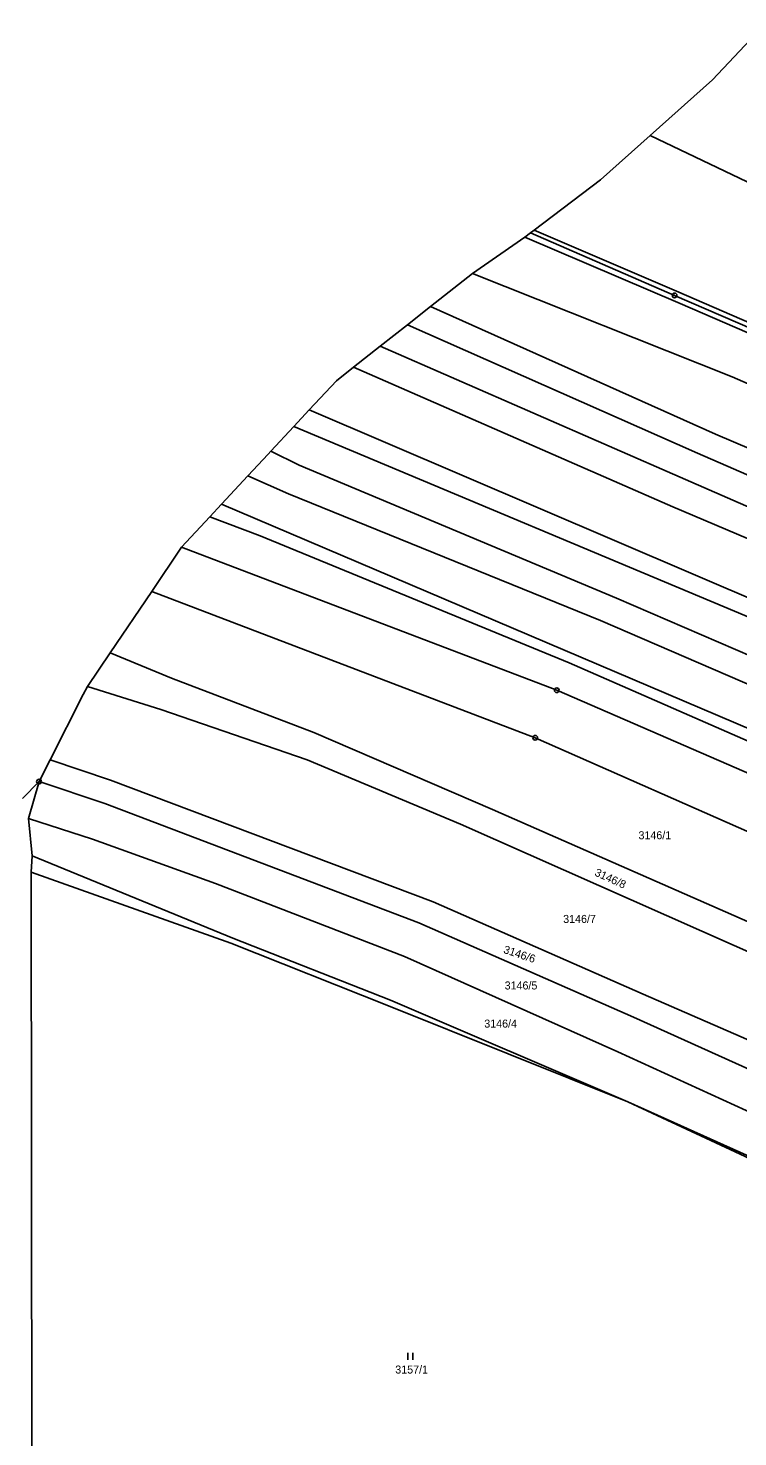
# Model space of a CAD drawing. Extents: x -593183 to -588034, y -1130415 to -1124994.
# Drawn here: x -592610.9 to -592460.1, y -1127457.4 to -1127158.1 of the extents above; entities that cross this region are included whole.
import ezdxf

# ---------------------------------------------------------------- set-up
doc = ezdxf.new("R2010")
doc.units = 0
for name, color, linetype in [('Vrstva 1', 7, 'Continuous'), ('Vrstva 13', 7, 'Continuous'), ('Vrstva 18', 7, 'Continuous'), ('Vrstva 24', 7, 'Continuous'), ('Vrstva 25', 7, 'Continuous'), ('Vrstva 4', 7, 'Continuous')]:
    doc.layers.add(name, color=color, linetype=linetype)

msp = doc.modelspace()

# ---------------------------------------------------------------- linework, layer by layer
at = {"layer": 'Vrstva 1'}
for p, q in [((-592478.73, -1127180.93), (-592445.08, -1127196.96)), ((-592472.32, -1127216.6), (-592505.36, -1127202.52)), ((-592504.19, -1127201.63), (-592473.53, -1127214.89)), ((-592516.46, -1127210.23), (-592461.28, -1127232.21)), ((-592473.53, -1127214.89), (-592372.77, -1127258.54)), ((-592525.42, -1127217.27), (-592464.84, -1127244.38)), ((-592373.24, -1127259.69), (-592472.32, -1127216.6)), ((-592530.33, -1127221.14), (-592468.66, -1127248.42)), ((-592536.09, -1127225.67), (-592471.18, -1127254.02)), ((-592473.9, -1127259.8), (-592541.81, -1127230.17)), ((-592461.28, -1127232.21), (-592377.15, -1127269.34)), ((-592551.22, -1127239.24), (-592391.05, -1127307.74)), ((-592554.46, -1127242.73), (-592399.52, -1127307.71)), ((-592464.84, -1127244.38), (-592380.82, -1127280.42)), ((-592559.38, -1127248.02), (-592553.34, -1127250.96)), ((-592468.66, -1127248.42), (-592382.96, -1127285.55)), ((-592553.34, -1127250.96), (-592485.86, -1127279.24)), ((-592564.24, -1127253.24), (-592555.57, -1127257.04)), ((-592471.18, -1127254.02), (-592384.94, -1127291.59)), ((-592555.57, -1127257.04), (-592489.24, -1127283.99)), ((-592327.46, -1127362.45), (-592569.82, -1127259.24)), ((-592473.9, -1127259.8), (-592387.64, -1127296.61)), ((-592572.35, -1127261.97), (-592561.63, -1127266)), ((-592561.63, -1127266), (-592495.94, -1127292.98)), ((-592578.33, -1127268.39), (-592498.58, -1127298.78)), ((-592584.68, -1127277.78), (-592503.16, -1127308.89)), ((-592485.86, -1127279.24), (-592394.69, -1127318.58)), ((-592489.24, -1127283.99), (-592396.49, -1127324.05)), ((-592593.5, -1127290.82), (-592580.45, -1127296.22)), ((-592495.94, -1127292.98), (-592400.68, -1127334.6)), ((-592580.45, -1127296.22), (-592550.19, -1127307.8)), ((-592598.34, -1127298), (-592582.76, -1127302.88)), ((-592498.58, -1127298.78), (-592402.5, -1127340.51)), ((-592582.76, -1127302.88), (-592551.62, -1127313.58)), ((-592550.19, -1127307.8), (-592512.24, -1127324.13)), ((-592503.16, -1127308.89), (-592406.24, -1127351.72)), ((-592606.28, -1127313.57), (-592593.43, -1127317.92)), ((-592551.62, -1127313.58), (-592519.06, -1127327.28)), ((-592593.43, -1127317.92), (-592524.83, -1127343.76)), ((-592608.63, -1127318.2), (-592610.83, -1127326.06)), ((-592608.63, -1127318.2), (-592594.67, -1127322.87)), ((-592594.67, -1127322.87), (-592527.87, -1127348.23)), ((-592512.24, -1127324.13), (-592410.42, -1127368.82)), ((-592610.83, -1127326.06), (-592597.24, -1127330.4)), ((-592610.83, -1127326.06), (-592610.05, -1127333.94)), ((-592519.06, -1127327.28), (-592416.03, -1127372.88)), ((-592597.24, -1127330.4), (-592571.12, -1127339.83)), ((-592610.05, -1127333.94), (-592610.31, -1127337.41)), ((-592610.05, -1127333.94), (-592567.45, -1127351.48)), ((-592610.31, -1127337.41), (-592610.06, -1127511.95)), ((-592571.12, -1127339.83), (-592530.91, -1127355.34)), ((-592524.83, -1127343.76), (-592480.19, -1127363.34)), ((-592527.87, -1127348.23), (-592482.24, -1127368.24)), ((-592567.45, -1127351.48), (-592533.91, -1127364.63)), ((-592530.91, -1127355.34), (-592485.56, -1127375.62)), ((-592483.48, -1127386.26), (-592533.91, -1127364.63)), ((-592480.19, -1127363.34), (-592420.17, -1127389.63)), ((-592482.24, -1127368.24), (-592422.62, -1127395.24)), ((-592485.56, -1127375.62), (-592425.42, -1127403.18)), ((-592483.48, -1127386.26), (-592427.49, -1127411.39)), ((-592445.82, -1127403.75), (-592483.48, -1127386.26))]:
    msp.add_line(p, q, dxfattribs=at)
at = {"layer": 'Vrstva 13'}
for p, q in [((-592455.15, -1127158.11), (-592465.47, -1127169.12)), ((-592478.73, -1127180.93), (-592465.47, -1127169.12)), ((-592489.28, -1127190.32), (-592478.73, -1127180.93)), ((-592503.4, -1127201.03), (-592489.28, -1127190.32)), ((-592504.19, -1127201.63), (-592503.4, -1127201.03)), ((-592505.36, -1127202.52), (-592516.46, -1127210.23)), ((-592505.36, -1127202.52), (-592504.19, -1127201.63)), ((-592525.42, -1127217.27), (-592516.46, -1127210.23)), ((-592530.33, -1127221.14), (-592525.42, -1127217.27)), ((-592536.09, -1127225.67), (-592530.33, -1127221.14)), ((-592541.81, -1127230.17), (-592536.09, -1127225.67)), ((-592545.42, -1127233.01), (-592541.81, -1127230.17)), ((-592551.22, -1127239.24), (-592545.42, -1127233.01)), ((-592554.46, -1127242.73), (-592551.22, -1127239.24)), ((-592559.38, -1127248.02), (-592554.46, -1127242.73)), ((-592564.24, -1127253.24), (-592559.92, -1127248.6)), ((-592559.92, -1127248.6), (-592559.38, -1127248.02)), ((-592569.82, -1127259.24), (-592564.24, -1127253.24)), ((-592572.35, -1127261.97), (-592569.82, -1127259.24)), ((-592578.33, -1127268.39), (-592572.35, -1127261.97)), ((-592584.68, -1127277.78), (-592578.33, -1127268.39)), ((-592584.68, -1127277.78), (-592593.5, -1127290.82)), ((-592598.34, -1127298), (-592593.5, -1127290.82)), ((-592606.28, -1127313.57), (-592599.21, -1127299.7)), ((-592599.21, -1127299.7), (-592598.34, -1127298)), ((-592608.63, -1127318.2), (-592606.28, -1127313.57)), ((-592608.63, -1127318.2), (-592612.15, -1127321.78))]:
    msp.add_line(p, q, dxfattribs=at)
at = {"layer": 'Vrstva 24'}
for centre, radius in [((-592473.53, -1127214.89), 0.5), ((-592473.53, -1127214.89), 0.0327), ((-592498.58, -1127298.78), 0.5), ((-592498.58, -1127298.78), 0.0327), ((-592503.16, -1127308.89), 0.5), ((-592503.16, -1127308.89), 0.0327), ((-592608.63, -1127318.2), 0.5), ((-592608.63, -1127318.2), 0.0327)]:
    msp.add_circle(centre, radius, dxfattribs=at)
at = {"layer": 'Vrstva 25'}
for p, q in [((-592530.21, -1127439.55), (-592530.21, -1127441.05)), ((-592529.19, -1127441.05), (-592529.19, -1127439.55))]:
    msp.add_line(p, q, dxfattribs=at)
at = {"layer": 'Vrstva 4'}
for p, q in [((-592503.4, -1127201.03), (-592473.13, -1127213.97)), ((-592372.41, -1127257.7), (-592473.13, -1127213.97)), ((-592610.31, -1127337.41), (-592567.85, -1127352.5)), ((-592567.85, -1127352.5), (-592534.31, -1127365.87)), ((-592534.31, -1127365.87), (-592483.48, -1127386.26))]:
    msp.add_line(p, q, dxfattribs=at)

# ---------------------------------------------------------------- texts
at = {"layer": 'Vrstva 18'}
for s, p in [('3146/1', (-592481.2, -1127330.45)), ('3146/7', (-592497.21, -1127348.23)), ('3146/5', (-592509.65, -1127362.37)), ('3146/4', (-592513.98, -1127370.47)), ('3157/1', (-592532.9, -1127443.98))]:
    msp.add_text(s, height=1.7, dxfattribs=at).set_placement(p)
for s, rotation, p in [('3146/8', 335.3793, (-592490.66, -1127338.1)), ('3146/6', 341.699, (-592510.04, -1127354.58))]:
    msp.add_text(s, height=1.7, rotation=rotation, dxfattribs=at).set_placement(p)

doc.saveas('drawing.dxf')
